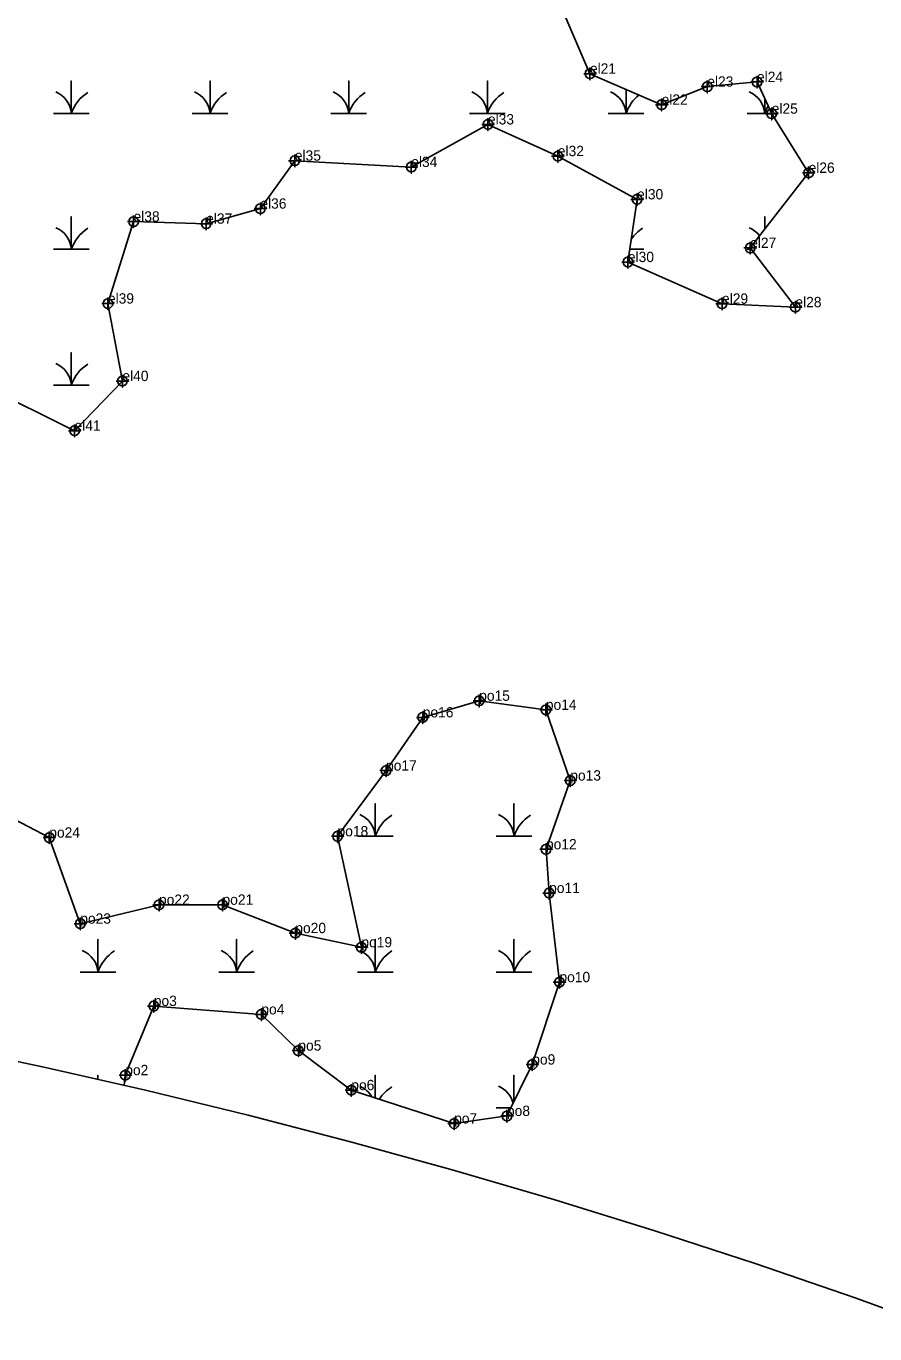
# Model space of a CAD drawing. Extents: x 2071991 to 2268989, y 436479 to 469629.
# Drawn here: x 2244521 to 2244932, y 440155 to 440788 of the extents above; entities that cross this region are included whole.
import ezdxf

# ---------------------------------------------------------------- set-up
doc = ezdxf.new("R2010")
doc.units = 0
for name, color, linetype in [('approx_PSA', 7, 'Continuous'), ('Exist Environmental Wetland Boundary', 7, 'Continuous'), ('Exist Environmental Wetland Boundary Cogo Comment', 7, 'Continuous'), ('Exist Environmental Wetland Boundary Cogo Point CELL', 7, 'Continuous'), ('Exist Hydro Swamp or Marsh', 7, 'Continuous')]:
    doc.layers.add(name, color=color, linetype=linetype)

msp = doc.modelspace()

# ---------------------------------------------------------------- linework, layer by layer
at = {"layer": 'approx_PSA'}
for p, q in [((2244528.92, 440283.92), (2244478.82, 440294.47)), ((2244578.86, 440272.6), (2244528.92, 440283.92)), ((2244628.62, 440260.52), (2244578.86, 440272.6)), ((2244678.19, 440247.67), (2244628.62, 440260.52)), ((2244727.55, 440234.05), (2244678.19, 440247.67)), ((2244776.7, 440219.68), (2244727.55, 440234.05)), ((2244825.62, 440204.55), (2244776.7, 440219.68)), ((2244874.3, 440188.67), (2244825.62, 440204.55)), ((2244922.73, 440172.04), (2244874.3, 440188.67)), ((2244970.89, 440154.66), (2244922.73, 440172.04))]:
    msp.add_line(p, q, dxfattribs=at)
at = {"layer": 'Exist Environmental Wetland Boundary'}
for points in [[(2244500.87, 440613.62), (2244544.51, 440591.97), (2244567.7, 440616.03), (2244560.67, 440653.54), (2244573.1, 440693.22), (2244608.28, 440692.21), (2244634.54, 440699.5), (2244651.25, 440722.73), (2244707.66, 440719.67), (2244744.81, 440740.28), (2244778.69, 440724.93), (2244817.09, 440703.99), (2244812.63, 440673.64), (2244858.25, 440653.45), (2244893.8, 440651.79), (2244871.88, 440680.48), (2244900.19, 440716.85), (2244882.33, 440745.48), (2244875.19, 440760.85), (2244851.1, 440758.58), (2244828.99, 440749.82), (2244794.24, 440764.86), (2244782.12, 440793.1)], [(2244487.69, 440418.22), (2244532.27, 440394.95), (2244547.28, 440353.26), (2244585.43, 440362.39), (2244616.2, 440362.42), (2244651.49, 440348.68), (2244683.5, 440341.83), (2244671.94, 440395.57), (2244695.46, 440427.39), (2244713.23, 440453.15), (2244740.58, 440461.19), (2244772.88, 440456.82), (2244784.71, 440422.58), (2244772.95, 440389.28), (2244774.47, 440368.1), (2244779.47, 440324.95), (2244766.28, 440285.05), (2244754.05, 440260.15), (2244728.44, 440256.49), (2244678.61, 440272.64), (2244652.95, 440291.8), (2244635.04, 440309.33), (2244582.91, 440313.41), (2244569.08, 440279.9), (2244568.61, 440274.93)]]:
    msp.add_lwpolyline(points, dxfattribs=at)
at = {"layer": 'Exist Environmental Wetland Boundary Cogo Point CELL'}
for points in [[(2244794.24, 440767.86), (2244794.24, 440761.86), (2244794.24, 440764.86), (2244797.24, 440764.86), (2244791.24, 440764.86)], [(2244851.1, 440761.58), (2244851.1, 440755.58), (2244851.1, 440758.58), (2244854.1, 440758.58), (2244848.1, 440758.58)], [(2244875.19, 440763.85), (2244875.19, 440757.85), (2244875.19, 440760.85), (2244878.19, 440760.85), (2244872.19, 440760.85)], [(2244828.99, 440752.82), (2244828.99, 440746.82), (2244828.99, 440749.82), (2244831.99, 440749.82), (2244825.99, 440749.82)], [(2244882.33, 440748.48), (2244882.33, 440742.48), (2244882.33, 440745.48), (2244885.33, 440745.48), (2244879.33, 440745.48)], [(2244744.81, 440743.28), (2244744.81, 440737.28), (2244744.81, 440740.28), (2244747.81, 440740.28), (2244741.81, 440740.28)], [(2244778.69, 440727.93), (2244778.69, 440721.93), (2244778.69, 440724.93), (2244781.69, 440724.93), (2244775.69, 440724.93)], [(2244651.25, 440725.73), (2244651.25, 440719.73), (2244651.25, 440722.73), (2244654.25, 440722.73), (2244648.25, 440722.73)], [(2244707.66, 440722.67), (2244707.66, 440716.67), (2244707.66, 440719.67), (2244710.66, 440719.67), (2244704.66, 440719.67)], [(2244900.19, 440719.85), (2244900.19, 440713.85), (2244900.19, 440716.85), (2244903.19, 440716.85), (2244897.19, 440716.85)], [(2244634.54, 440702.5), (2244634.54, 440696.5), (2244634.54, 440699.5), (2244637.54, 440699.5), (2244631.54, 440699.5)], [(2244817.09, 440706.99), (2244817.09, 440700.99), (2244817.09, 440703.99), (2244820.09, 440703.99), (2244814.09, 440703.99)], [(2244573.1, 440696.22), (2244573.1, 440690.22), (2244573.1, 440693.22), (2244576.1, 440693.22), (2244570.1, 440693.22)], [(2244608.28, 440695.21), (2244608.28, 440689.21), (2244608.28, 440692.21), (2244611.28, 440692.21), (2244605.28, 440692.21)], [(2244871.88, 440683.48), (2244871.88, 440677.48), (2244871.88, 440680.48), (2244874.88, 440680.48), (2244868.88, 440680.48)], [(2244812.63, 440676.64), (2244812.63, 440670.64), (2244812.63, 440673.64), (2244815.63, 440673.64), (2244809.63, 440673.64)], [(2244560.67, 440656.54), (2244560.67, 440650.54), (2244560.67, 440653.54), (2244563.67, 440653.54), (2244557.67, 440653.54)], [(2244858.25, 440656.45), (2244858.25, 440650.45), (2244858.25, 440653.45), (2244861.25, 440653.45), (2244855.25, 440653.45)], [(2244893.8, 440654.79), (2244893.8, 440648.79), (2244893.8, 440651.79), (2244896.8, 440651.79), (2244890.8, 440651.79)], [(2244567.7, 440619.03), (2244567.7, 440613.03), (2244567.7, 440616.03), (2244570.7, 440616.03), (2244564.7, 440616.03)], [(2244544.51, 440594.97), (2244544.51, 440588.97), (2244544.51, 440591.97), (2244547.51, 440591.97), (2244541.51, 440591.97)], [(2244740.58, 440464.19), (2244740.58, 440458.19), (2244740.58, 440461.19), (2244743.58, 440461.19), (2244737.58, 440461.19)], [(2244713.23, 440456.15), (2244713.23, 440450.15), (2244713.23, 440453.15), (2244716.23, 440453.15), (2244710.23, 440453.15)], [(2244772.88, 440459.82), (2244772.88, 440453.82), (2244772.88, 440456.82), (2244775.88, 440456.82), (2244769.88, 440456.82)], [(2244695.46, 440430.39), (2244695.46, 440424.39), (2244695.46, 440427.39), (2244698.46, 440427.39), (2244692.46, 440427.39)], [(2244784.71, 440425.58), (2244784.71, 440419.58), (2244784.71, 440422.58), (2244787.71, 440422.58), (2244781.71, 440422.58)], [(2244532.27, 440397.95), (2244532.27, 440391.95), (2244532.27, 440394.95), (2244535.27, 440394.95), (2244529.27, 440394.95)], [(2244671.94, 440398.57), (2244671.94, 440392.57), (2244671.94, 440395.57), (2244674.94, 440395.57), (2244668.94, 440395.57)], [(2244772.95, 440392.28), (2244772.95, 440386.28), (2244772.95, 440389.28), (2244775.95, 440389.28), (2244769.95, 440389.28)], [(2244774.47, 440371.1), (2244774.47, 440365.1), (2244774.47, 440368.1), (2244777.47, 440368.1), (2244771.47, 440368.1)], [(2244585.43, 440365.39), (2244585.43, 440359.39), (2244585.43, 440362.39), (2244588.43, 440362.39), (2244582.43, 440362.39)], [(2244616.2, 440365.42), (2244616.2, 440359.42), (2244616.2, 440362.42), (2244619.2, 440362.42), (2244613.2, 440362.42)], [(2244547.28, 440356.26), (2244547.28, 440350.26), (2244547.28, 440353.26), (2244550.28, 440353.26), (2244544.28, 440353.26)], [(2244651.49, 440351.68), (2244651.49, 440345.68), (2244651.49, 440348.68), (2244654.49, 440348.68), (2244648.49, 440348.68)], [(2244683.5, 440344.83), (2244683.5, 440338.83), (2244683.5, 440341.83), (2244686.5, 440341.83), (2244680.5, 440341.83)], [(2244779.47, 440327.95), (2244779.47, 440321.95), (2244779.47, 440324.95), (2244782.47, 440324.95), (2244776.47, 440324.95)], [(2244582.91, 440316.41), (2244582.91, 440310.41), (2244582.91, 440313.41), (2244585.91, 440313.41), (2244579.91, 440313.41)], [(2244635.04, 440312.33), (2244635.04, 440306.33), (2244635.04, 440309.33), (2244638.04, 440309.33), (2244632.04, 440309.33)], [(2244652.95, 440294.8), (2244652.95, 440288.8), (2244652.95, 440291.8), (2244655.95, 440291.8), (2244649.95, 440291.8)], [(2244766.28, 440288.05), (2244766.28, 440282.05), (2244766.28, 440285.05), (2244769.28, 440285.05), (2244763.28, 440285.05)], [(2244569.08, 440282.9), (2244569.08, 440276.9), (2244569.08, 440279.9), (2244572.08, 440279.9), (2244566.08, 440279.9)], [(2244678.61, 440275.64), (2244678.61, 440269.64), (2244678.61, 440272.64), (2244681.61, 440272.64), (2244675.61, 440272.64)], [(2244728.44, 440259.49), (2244728.44, 440253.49), (2244728.44, 440256.49), (2244731.44, 440256.49), (2244725.44, 440256.49)], [(2244754.05, 440263.15), (2244754.05, 440257.15), (2244754.05, 440260.15), (2244757.05, 440260.15), (2244751.05, 440260.15)]]:
    msp.add_lwpolyline(points, dxfattribs=at)
for centre in [(2244794.24, 440764.86), (2244851.1, 440758.58), (2244875.19, 440760.85), (2244828.99, 440749.82), (2244882.33, 440745.48), (2244744.81, 440740.28), (2244778.69, 440724.93), (2244651.25, 440722.73), (2244707.66, 440719.67), (2244900.19, 440716.85), (2244634.54, 440699.5), (2244817.09, 440703.99), (2244573.1, 440693.22), (2244608.28, 440692.21), (2244871.88, 440680.48), (2244812.63, 440673.64), (2244560.67, 440653.54), (2244858.25, 440653.45), (2244893.8, 440651.79), (2244567.7, 440616.03), (2244544.51, 440591.97), (2244740.58, 440461.19), (2244713.23, 440453.15), (2244772.88, 440456.82), (2244695.46, 440427.39), (2244784.71, 440422.58), (2244532.27, 440394.95), (2244671.94, 440395.57), (2244772.95, 440389.28), (2244774.47, 440368.1), (2244585.43, 440362.39), (2244616.2, 440362.42), (2244547.28, 440353.26), (2244651.49, 440348.68), (2244683.5, 440341.83), (2244779.47, 440324.95), (2244582.91, 440313.41), (2244635.04, 440309.33), (2244652.95, 440291.8), (2244766.28, 440285.05), (2244569.08, 440279.9), (2244678.61, 440272.64), (2244728.44, 440256.49), (2244754.05, 440260.15)]:
    msp.add_circle(centre, 2.34, dxfattribs=at)
at = {"layer": 'Exist Hydro Swamp or Marsh'}
for p, q in [((2244813.54, 440679.81), (2244820.36, 440679.81)), ((2244870.36, 440679.81), (2244872.39, 440679.81)), ((2244748.84, 440264.06), (2244755.97, 440264.06))]:
    msp.add_line(p, q, dxfattribs=at)
for points in [[(2244534.34, 440745.59), (2244542.94, 440745.59), (2244542.94, 440761.37), (2244542.94, 440745.59), (2244551.54, 440745.59)], [(2244601.54, 440745.59), (2244610.15, 440745.59), (2244610.15, 440761.37), (2244610.15, 440745.59), (2244618.75, 440745.59)], [(2244668.75, 440745.59), (2244677.35, 440745.59), (2244677.35, 440761.37), (2244677.35, 440745.59), (2244685.95, 440745.59)], [(2244735.95, 440745.59), (2244744.55, 440745.59), (2244744.55, 440761.37), (2244744.55, 440745.59), (2244753.15, 440745.59)], [(2244803.15, 440745.59), (2244811.76, 440745.59), (2244811.76, 440757.28)], [(2244811.76, 440757.28), (2244811.76, 440745.59), (2244820.36, 440745.59)], [(2244870.36, 440745.59), (2244878.96, 440745.59), (2244878.96, 440752.74)], [(2244878.96, 440752.74), (2244878.96, 440745.59), (2244882.28, 440745.59)], [(2244534.34, 440679.81), (2244542.94, 440679.81), (2244542.94, 440695.59), (2244542.94, 440679.81), (2244551.54, 440679.81)], [(2244610.15, 440692.72), (2244610.15, 440695.59), (2244610.15, 440692.72)], [(2244878.96, 440689.57), (2244878.96, 440695.59), (2244878.96, 440689.57)], [(2244534.34, 440614.03), (2244542.94, 440614.03), (2244542.94, 440629.81), (2244542.94, 440614.03), (2244551.54, 440614.03)], [(2244681.64, 440395.62), (2244690.24, 440395.62), (2244690.24, 440411.4), (2244690.24, 440395.62), (2244698.84, 440395.62)], [(2244748.84, 440395.62), (2244757.44, 440395.62), (2244757.44, 440411.4), (2244757.44, 440395.62), (2244766.05, 440395.62)], [(2244547.23, 440329.84), (2244555.83, 440329.84), (2244555.83, 440345.62), (2244555.83, 440329.84), (2244564.44, 440329.84)], [(2244614.44, 440329.84), (2244623.04, 440329.84), (2244623.04, 440345.62), (2244623.04, 440329.84), (2244631.64, 440329.84)], [(2244681.64, 440329.84), (2244690.24, 440329.84), (2244690.24, 440345.62), (2244690.24, 440329.84), (2244698.84, 440329.84)], [(2244748.84, 440329.84), (2244757.44, 440329.84), (2244757.44, 440345.62), (2244757.44, 440329.84), (2244766.05, 440329.84)], [(2244555.83, 440277.82), (2244555.83, 440279.84), (2244555.83, 440277.82)], [(2244690.24, 440268.87), (2244690.24, 440279.84), (2244690.24, 440268.87)], [(2244757.44, 440267.06), (2244757.44, 440279.84), (2244757.44, 440267.06)]]:
    msp.add_lwpolyline(points, dxfattribs=at)
for centre, radius, start, end in [((2244530.68, 440744.7), 12.3, 4.14034, 67.53497), ((2244561.19, 440739.53), 19.22, 122.12745, 161.62219), ((2244597.88, 440744.7), 12.3, 4.14034, 67.53497), ((2244628.39, 440739.53), 19.22, 122.12745, 161.62219), ((2244665.08, 440744.7), 12.3, 4.14034, 67.53497), ((2244695.59, 440739.53), 19.22, 122.12745, 161.62219), ((2244732.29, 440744.7), 12.3, 4.14034, 67.53497), ((2244762.79, 440739.53), 19.22, 122.12745, 161.62219), ((2244799.49, 440744.7), 12.3, 4.14034, 67.53497), ((2244830, 440739.53), 19.22, 128.53049, 161.62219), ((2244866.69, 440744.7), 12.3, 4.14034, 67.53497), ((2244897.2, 440739.53), 19.22, 149.74571, 161.62219), ((2244530.68, 440678.92), 12.3, 4.14034, 67.53497), ((2244561.19, 440673.75), 19.22, 122.12745, 161.62219), ((2244830, 440673.75), 19.22, 122.12745, 144.89859), ((2244866.69, 440678.92), 12.3, 37.31514, 67.53497), ((2244530.68, 440613.14), 12.3, 4.14034, 67.53497), ((2244561.19, 440607.97), 19.22, 122.12745, 161.62219), ((2244677.98, 440394.73), 12.3, 4.14034, 67.53497), ((2244708.48, 440389.56), 19.22, 122.12745, 161.62219), ((2244745.18, 440394.73), 12.3, 4.14034, 67.53497), ((2244775.69, 440389.56), 19.22, 122.12745, 161.62219), ((2244543.57, 440328.95), 12.3, 4.14034, 67.53497), ((2244610.77, 440328.95), 12.3, 4.14034, 67.53497), ((2244677.98, 440328.95), 12.3, 4.14034, 67.53497), ((2244745.18, 440328.95), 12.3, 4.14034, 67.53497), ((2244574.08, 440323.78), 19.22, 122.12745, 161.62219), ((2244641.28, 440323.78), 19.22, 122.12745, 161.62219), ((2244708.48, 440323.78), 19.22, 122.12745, 161.62219), ((2244775.69, 440323.78), 19.22, 122.12745, 161.62219), ((2244677.98, 440263.17), 12.3, 30.50495, 67.53497), ((2244708.48, 440258), 19.22, 122.12745, 147.8281), ((2244745.18, 440263.17), 12.3, 14.75218, 67.53497)]:
    msp.add_arc(centre, radius, start, end, dxfattribs=at)

# ---------------------------------------------------------------- texts
at = {"layer": 'Exist Environmental Wetland Boundary Cogo Comment'}
for s, p in [('el21', (2244794.24, 440764.86)), ('el24', (2244875.19, 440760.85)), ('el23', (2244851.1, 440758.58)), ('el22', (2244828.99, 440749.82)), ('el33', (2244744.81, 440740.28)), ('el25', (2244882.33, 440745.48)), ('el35', (2244651.25, 440722.73)), ('el32', (2244778.69, 440724.93)), ('el34', (2244707.66, 440719.67)), ('el26', (2244900.19, 440716.85)), ('el30', (2244817.09, 440703.99)), ('el36', (2244634.54, 440699.5)), ('el38', (2244573.1, 440693.22)), ('el37', (2244608.28, 440692.21)), ('el27', (2244871.88, 440680.48)), ('el30', (2244812.63, 440673.64)), ('el39', (2244560.67, 440653.54)), ('el29', (2244858.25, 440653.45)), ('el28', (2244893.8, 440651.79)), ('el40', (2244567.7, 440616.03)), ('el41', (2244544.51, 440591.97)), ('po15', (2244740.58, 440461.19)), ('po14', (2244772.88, 440456.82)), ('po16', (2244713.23, 440453.15)), ('po17', (2244695.46, 440427.39)), ('po13', (2244784.71, 440422.58)), ('po24', (2244532.27, 440394.95)), ('po18', (2244671.94, 440395.57)), ('po12', (2244772.95, 440389.28)), ('po11', (2244774.47, 440368.1)), ('po22', (2244585.43, 440362.39)), ('po21', (2244616.2, 440362.42)), ('po23', (2244547.28, 440353.26)), ('po20', (2244651.49, 440348.68)), ('po19', (2244683.5, 440341.83)), ('po10', (2244779.47, 440324.95)), ('po3', (2244582.91, 440313.41)), ('po4', (2244635.04, 440309.33)), ('po5', (2244652.95, 440291.8)), ('po9', (2244766.28, 440285.05)), ('po2', (2244569.08, 440279.9)), ('po6', (2244678.61, 440272.64)), ('po8', (2244754.05, 440260.15)), ('po7', (2244728.44, 440256.49))]:
    msp.add_text(s, height=5, dxfattribs=at).set_placement(p)

doc.saveas('drawing.dxf')
